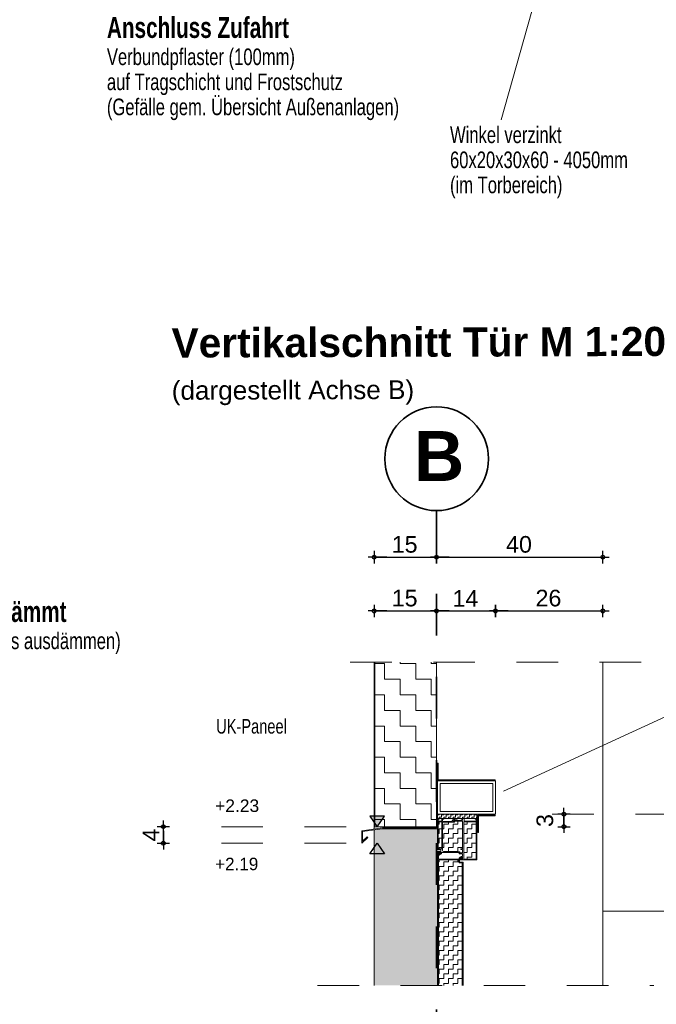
# Model space of a CAD drawing. Header units: metres. Extents: x 1316.5 to 1415.3, y -94.1 to -52.
# Tile 464 of 656: x 1404.8 to 1406.4, y -75.3 to -72.9. Entities that reach past the tile are written whole.
import ezdxf

# ---------------------------------------------------------------- set-up
doc = ezdxf.new("R2010")
doc.units = ezdxf.units.M
doc.header["$PDMODE"] = 65
for name, pattern in [('AUSGEZOGEN', [0]), ('GETRENNT2_S10', [0.045, 0.02, -0.01, 0, -0.005, 0, -0.01]), ('STRICHLINIE2_S3', [0.055, 0.04, -0.015]), ('STRICHPUNKT2_S5', [0.1, 0.07, -0.01, 0.01, -0.01])]:
    doc.linetypes.add(name, pattern=pattern)
for name, color, linetype in [('XR$3$_42143', 7, 'Continuous'), ('XR$3$_42154', 7, 'Continuous'), ('XR$3$_43212', 7, 'Continuous')]:
    doc.layers.add(name, color=color, linetype=linetype)
for name, color, linetype, lineweight in [('XR$3$Achsen', 4, 'AUSGEZOGEN', 13), ('XR$3$Design', 4, 'AUSGEZOGEN', 13), ('XR$3$Fenster', 3, 'AUSGEZOGEN', 18), ('XR$3$Legende', 4, 'AUSGEZOGEN', 13), ('XR$3$Maßlinie 1_50', 7, 'AUSGEZOGEN', 25), ('XR$3$Muster', 4, 'AUSGEZOGEN', 13), ('XR$3$Möblierung', 4, 'AUSGEZOGEN', 13), ('XR$3$SNL_D_BD_FL_250', 7, 'AUSGEZOGEN', 18), ('XR$3$Text 1_100', 3, 'AUSGEZOGEN', 18), ('XR$3$Text 1_50', 3, 'AUSGEZOGEN', 18), ('XR$3$Wand Mauerwerk tr_1', 42, 'AUSGEZOGEN', 18), ('XR$4$Text 1_100', 3, 'AUSGEZOGEN', 18), ('XR$4$Wand Mauerwerk tr_1', 42, 'AUSGEZOGEN', 18)]:
    doc.layers.add(name, color=color, linetype=linetype, lineweight=lineweight)
doc.styles.add('ARIAL', font='arial.ttf')
doc.dimstyles.new('DIMSTYLE_18', dxfattribs={"dimtxt": 0.03, "dimasz": 0.03, "dimexe": 0, "dimexo": 1e-06, "dimgap": 0.015, "dimtad": 2, "dimdec": 0, "dimlfac": 1000, "dimrnd": 5, "dimzin": 12, "dimdsep": 46, "dimtxsty": 'ARIAL', "dimblk1": 'ALL_ML_KREIS', "dimblk2": 'ALL_ML_KREIS', "dimsah": 1, "dimcen": 0, "dimse1": 1, "dimse2": 1, "dimclrd": 7, "dimclre": 7, "dimclrt": 7, "dimadec": 0, "dimazin": 0, "dimtfac": 1, "dimtdec": 0, "dimtix": 1, "dimtmove": 2, "dimatfit": 3, "dimfxl": 0, "dimtzin": 0, "dimlwd": 0, "dimlwe": 25, "dimarcsym": 0})
doc.dimstyles.new('DIMSTYLE_4', dxfattribs={"dimtxt": 0.04, "dimasz": 0.03, "dimexe": 0, "dimexo": 1e-06, "dimgap": 0.02, "dimtad": 2, "dimdec": 1, "dimlfac": 100, "dimrnd": 0.5, "dimzin": 4, "dimdsep": 46, "dimtxsty": 'ARIAL', "dimblk1": 'ALL_ML_KREIS', "dimblk2": 'ALL_ML_KREIS', "dimsah": 1, "dimcen": 0, "dimse1": 1, "dimse2": 1, "dimclrd": 7, "dimclre": 7, "dimclrt": 7, "dimadec": 0, "dimazin": 0, "dimtfac": 1, "dimtdec": 0, "dimtix": 1, "dimtmove": 2, "dimatfit": 3, "dimfxl": 0, "dimtzin": 0, "dimlwd": 0, "dimlwe": 25, "dimarcsym": 0})
doc.dimstyles.new('DIMSTYLE_5', dxfattribs={"dimtxt": 0.04, "dimasz": 0.03, "dimexe": 0, "dimexo": 1e-06, "dimgap": 0.02, "dimtad": 2, "dimdec": 1, "dimlfac": 100, "dimrnd": 0.5, "dimzin": 4, "dimdsep": 46, "dimtxsty": 'ARIAL', "dimblk1": 'ALL_ML_KREIS', "dimblk2": 'ALL_ML_KREIS', "dimsah": 1, "dimcen": 0, "dimse1": 1, "dimse2": 1, "dimclrd": 7, "dimclre": 7, "dimclrt": 7, "dimadec": 0, "dimazin": 0, "dimtfac": 1, "dimtdec": 0, "dimtix": 1, "dimtmove": 2, "dimatfit": 3, "dimfxl": 0, "dimtvp": 1.2, "dimtzin": 0, "dimlwd": 0, "dimlwe": 25, "dimarcsym": 0})
pattern_1 = [(90, (-0.0225, 0.0225), (-0.01125, 0.01125), [0.01125, -0.01125]), (180, (-0.0225, 0.0225), (-0.01125, -0.01125), [0.01125, -0.01125])]

# ---------------------------------------------------------------- blocks, each defined once
blk = doc.blocks.new('ALL_ML_KREIS')
at = {"color": 0, "linetype": 'ByBlock', "lineweight": -2}
for p, q in [((-1, 0), (0.5, 0)), ((0, -0.5), (0, 0.5))]:
    blk.add_line(p, q, dxfattribs=at)
blk.add_circle((0, 0), 0.15, dxfattribs=at)
blk = doc.blocks.new('*D315')
at = {"layer": 'DEFPOINTS', "color": 7, "linetype": 'AUSGEZOGEN', "lineweight": 25, "transparency": 33554687}
for p in [(1406.3083, -74.7995), (1406.3083, -75.8207), (1406.9927, -75.8207)]:
    blk.add_point(p, dxfattribs=at)
at = {"layer": 'XR$3$Maßlinie 1_50', "color": 7, "linetype": 'AUSGEZOGEN', "lineweight": -2, "transparency": 33554687}
blk.add_line((1406.9927, -75.8207), (1406.9927, -74.7995), dxfattribs=at)
at = {"layer": 'XR$3$Maßlinie 1_50', "color": 7, "linetype": 'AUSGEZOGEN', "lineweight": 25, "transparency": 33554687, "xscale": 0.03, "yscale": 0.03, "zscale": 0.03}
for p, rotation in [((1406.9927, -74.7995), 90), ((1406.9927, -75.8207), 270)]:
    blk.add_blockref('ALL_ML_KREIS', p, dxfattribs=dict(at, rotation=rotation))
blk = doc.blocks.new('*D316')
at = {"layer": 'DEFPOINTS', "color": 7, "linetype": 'AUSGEZOGEN', "lineweight": 25, "transparency": 33554687}
for p in [(1406.1061, -74.7995), (1405.828, -74.8295), (1406.1568, -74.8295)]:
    blk.add_point(p, dxfattribs=at)
at = {"layer": 'XR$3$Maßlinie 1_50', "color": 7, "linetype": 'AUSGEZOGEN', "lineweight": -2, "transparency": 33554687}
blk.add_line((1406.1568, -74.8295), (1406.1568, -74.7995), dxfattribs=at)
at = {"layer": 'XR$3$Maßlinie 1_50', "color": 7, "linetype": 'AUSGEZOGEN', "lineweight": 25, "transparency": 33554687, "xscale": 0.03, "yscale": 0.03, "zscale": 0.03}
for p, rotation in [((1406.1568, -74.7995), 90), ((1406.1568, -74.8295), 270)]:
    blk.add_blockref('ALL_ML_KREIS', p, dxfattribs=dict(at, rotation=rotation))
at = {"layer": 'XR$3$Maßlinie 1_50', "color": 7, "linetype": 'AUSGEZOGEN', "lineweight": 25, "transparency": 33554687, "insert": (1406.111, -74.8147), "char_height": 0.04, "width": 0.12, "attachment_point": 5, "rotation": 90, "style": 'ARIAL'}
blk.add_mtext('\\A1;{\\A1;{3\\H0.026400;\\S^ ;}}', dxfattribs=at)
blk = doc.blocks.new('*D317')
at = {"layer": 'DEFPOINTS', "color": 7, "linetype": 'AUSGEZOGEN', "lineweight": 25, "transparency": 33554687}
for p in [(1405.3123, -74.8295), (1405.1927, -74.8695), (1405.3123, -74.8695)]:
    blk.add_point(p, dxfattribs=at)
at = {"layer": 'XR$3$Maßlinie 1_50', "color": 7, "linetype": 'AUSGEZOGEN', "lineweight": -2, "transparency": 33554687}
blk.add_line((1405.1927, -74.8695), (1405.1927, -74.8295), dxfattribs=at)
at = {"layer": 'XR$3$Maßlinie 1_50', "color": 7, "linetype": 'AUSGEZOGEN', "lineweight": 25, "transparency": 33554687, "xscale": 0.03, "yscale": 0.03, "zscale": 0.03}
for p, rotation in [((1405.1927, -74.8295), 90), ((1405.1927, -74.8695), 270)]:
    blk.add_blockref('ALL_ML_KREIS', p, dxfattribs=dict(at, rotation=rotation))
at = {"layer": 'XR$3$Maßlinie 1_50', "color": 7, "linetype": 'AUSGEZOGEN', "lineweight": 25, "transparency": 33554687, "insert": (1405.1627, -74.8497), "char_height": 0.04, "width": 0.12, "attachment_point": 5, "rotation": 90, "style": 'ARIAL'}
blk.add_mtext('\\A1;{\\A1;{4\\H0.026400;\\S^ ;}}', dxfattribs=at)
blk = doc.blocks.new('COMPLEX_KOTENVERMASSUNG_6')
at = {"layer": 'XR$3$_43212', "linetype": 'AUSGEZOGEN', "lineweight": 25, "transparency": 33554687}
blk.add_hatch(color=7, dxfattribs=at).paths.add_polyline_path([(1405.7249, -74.8045), (1405.6899, -74.8045), (1405.7074, -74.8295)])
at = {"layer": 'XR$3$_43212', "color": 7, "linetype": 'AUSGEZOGEN', "lineweight": 25, "transparency": 33554687}
for p, q in [((1405.7249, -74.8045), (1405.6899, -74.8045)), ((1405.6899, -74.8045), (1405.7074, -74.8295)), ((1405.7074, -74.8295), (1405.7249, -74.8045)), ((1405.7074, -74.8295), (1405.7074, -74.8295)), ((1405.7074, -74.8295), (1405.7074, -74.8295)), ((1405.7074, -74.8295), (1405.7074, -74.8295)), ((1405.7074, -74.8295), (1405.7074, -74.8295)), ((1405.6899, -74.8945), (1405.7074, -74.8695)), ((1405.7074, -74.8695), (1405.7249, -74.8945)), ((1405.7074, -74.8695), (1405.7074, -74.8695)), ((1405.7074, -74.8695), (1405.7074, -74.8695)), ((1405.7074, -74.8695), (1405.7074, -74.8695)), ((1405.7074, -74.8695), (1405.7074, -74.8695)), ((1405.7249, -74.8945), (1405.6899, -74.8945))]:
    blk.add_line(p, q, dxfattribs=at)
at = {"layer": 'XR$3$_43212', "color": 7, "linetype": 'AUSGEZOGEN', "lineweight": 25, "transparency": 33554687, "char_height": 0.03, "attachment_point": 7, "style": 'ARIAL'}
for s, insert, width in [('\\W1.00;+2.23', (1405.3173, -74.7945), 0.120953), ('\\W0.98;+2.19', (1405.3173, -74.9346), 0.120636)]:
    blk.add_mtext(s, dxfattribs=dict(at, insert=insert, width=width))
blk = doc.blocks.new('*D325')
at = {"layer": 'DEFPOINTS', "color": 7, "linetype": 'AUSGEZOGEN', "lineweight": 25, "transparency": 33554687}
for p in [(1405.7003, -74.1815), (1405.8503, -74.4527), (1405.7003, -74.4872)]:
    blk.add_point(p, dxfattribs=at)
at = {"layer": 'XR$3$Maßlinie 1_50', "color": 7, "linetype": 'AUSGEZOGEN', "lineweight": -2, "transparency": 33554687}
blk.add_line((1405.7003, -74.1815), (1405.8503, -74.1815), dxfattribs=at)
at = {"layer": 'XR$3$Maßlinie 1_50', "color": 7, "linetype": 'AUSGEZOGEN', "lineweight": 25, "transparency": 33554687, "xscale": 0.03, "yscale": 0.03, "zscale": 0.03, "rotation": 180}
blk.add_blockref('ALL_ML_KREIS', (1405.7003, -74.1815), dxfattribs=at)
at = {"layer": 'XR$3$Maßlinie 1_50', "color": 7, "linetype": 'AUSGEZOGEN', "lineweight": 25, "transparency": 33554687, "xscale": 0.03, "yscale": 0.03, "zscale": 0.03}
blk.add_blockref('ALL_ML_KREIS', (1405.8503, -74.1815), dxfattribs=at)
at = {"layer": 'XR$3$Maßlinie 1_50', "color": 7, "linetype": 'AUSGEZOGEN', "lineweight": 25, "transparency": 33554687, "insert": (1405.7734, -74.1508), "char_height": 0.04, "width": 0.16, "attachment_point": 5, "style": 'ARIAL'}
blk.add_mtext('\\A1;{\\A1;{15\\H0.026400;\\S^ ;}}', dxfattribs=at)
blk = doc.blocks.new('*D326')
at = {"layer": 'DEFPOINTS', "color": 7, "linetype": 'AUSGEZOGEN', "lineweight": 25, "transparency": 33554687}
for p in [(1405.8503, -74.1815), (1405.8503, -74.4527), (1406.2503, -74.4872)]:
    blk.add_point(p, dxfattribs=at)
at = {"layer": 'XR$3$Maßlinie 1_50', "color": 7, "linetype": 'AUSGEZOGEN', "lineweight": -2, "transparency": 33554687}
blk.add_line((1405.8503, -74.1815), (1406.2503, -74.1815), dxfattribs=at)
at = {"layer": 'XR$3$Maßlinie 1_50', "color": 7, "linetype": 'AUSGEZOGEN', "lineweight": 25, "transparency": 33554687, "xscale": 0.03, "yscale": 0.03, "zscale": 0.03, "rotation": 180}
blk.add_blockref('ALL_ML_KREIS', (1405.8503, -74.1815), dxfattribs=at)
at = {"layer": 'XR$3$Maßlinie 1_50', "color": 7, "linetype": 'AUSGEZOGEN', "lineweight": 25, "transparency": 33554687, "xscale": 0.03, "yscale": 0.03, "zscale": 0.03}
blk.add_blockref('ALL_ML_KREIS', (1406.2503, -74.1815), dxfattribs=at)
at = {"layer": 'XR$3$Maßlinie 1_50', "color": 7, "linetype": 'AUSGEZOGEN', "lineweight": 25, "transparency": 33554687, "insert": (1406.0486, -74.1508), "char_height": 0.04, "width": 0.16, "attachment_point": 5, "style": 'ARIAL'}
blk.add_mtext('\\A1;{\\A1;{40\\H0.026400;\\S^ ;}}', dxfattribs=at)
blk = doc.blocks.new('*D327')
at = {"layer": 'DEFPOINTS', "color": 7, "linetype": 'AUSGEZOGEN', "lineweight": 25, "transparency": 33554687}
for p in [(1405.7003, -74.3107), (1405.7003, -74.4342), (1405.8503, -74.4342)]:
    blk.add_point(p, dxfattribs=at)
at = {"layer": 'XR$3$Maßlinie 1_50', "color": 7, "linetype": 'AUSGEZOGEN', "lineweight": -2, "transparency": 33554687}
blk.add_line((1405.7003, -74.3107), (1405.8503, -74.3107), dxfattribs=at)
at = {"layer": 'XR$3$Maßlinie 1_50', "color": 7, "linetype": 'AUSGEZOGEN', "lineweight": 25, "transparency": 33554687, "xscale": 0.03, "yscale": 0.03, "zscale": 0.03, "rotation": 180}
blk.add_blockref('ALL_ML_KREIS', (1405.7003, -74.3107), dxfattribs=at)
at = {"layer": 'XR$3$Maßlinie 1_50', "color": 7, "linetype": 'AUSGEZOGEN', "lineweight": 25, "transparency": 33554687, "xscale": 0.03, "yscale": 0.03, "zscale": 0.03}
blk.add_blockref('ALL_ML_KREIS', (1405.8503, -74.3107), dxfattribs=at)
at = {"layer": 'XR$3$Maßlinie 1_50', "color": 7, "linetype": 'AUSGEZOGEN', "lineweight": 25, "transparency": 33554687, "insert": (1405.7734, -74.28), "char_height": 0.04, "width": 0.16, "attachment_point": 5, "style": 'ARIAL'}
blk.add_mtext('\\A1;{\\A1;{15\\H0.026400;\\S^ ;}}', dxfattribs=at)
blk = doc.blocks.new('*D328')
at = {"layer": 'DEFPOINTS', "color": 7, "linetype": 'AUSGEZOGEN', "lineweight": 25, "transparency": 33554687}
for p in [(1405.8503, -74.3107), (1405.8503, -74.4342), (1405.9923, -74.7284)]:
    blk.add_point(p, dxfattribs=at)
at = {"layer": 'XR$3$Maßlinie 1_50', "color": 7, "linetype": 'AUSGEZOGEN', "lineweight": -2, "transparency": 33554687}
blk.add_line((1405.8503, -74.3107), (1405.9923, -74.3107), dxfattribs=at)
at = {"layer": 'XR$3$Maßlinie 1_50', "color": 7, "linetype": 'AUSGEZOGEN', "lineweight": 25, "transparency": 33554687, "xscale": 0.03, "yscale": 0.03, "zscale": 0.03, "rotation": 180}
blk.add_blockref('ALL_ML_KREIS', (1405.8503, -74.3107), dxfattribs=at)
at = {"layer": 'XR$3$Maßlinie 1_50', "color": 7, "linetype": 'AUSGEZOGEN', "lineweight": 25, "transparency": 33554687, "xscale": 0.03, "yscale": 0.03, "zscale": 0.03}
blk.add_blockref('ALL_ML_KREIS', (1405.9923, -74.3107), dxfattribs=at)
at = {"layer": 'XR$3$Maßlinie 1_50', "color": 7, "linetype": 'AUSGEZOGEN', "lineweight": 25, "transparency": 33554687, "insert": (1405.9196, -74.2807), "char_height": 0.04, "width": 0.16, "attachment_point": 5, "style": 'ARIAL'}
blk.add_mtext('\\A1;{\\A1;{14\\H0.026400;\\S^ ;}}', dxfattribs=at)
blk = doc.blocks.new('*D329')
at = {"layer": 'DEFPOINTS', "color": 7, "linetype": 'AUSGEZOGEN', "lineweight": 25, "transparency": 33554687}
for p in [(1405.9923, -74.3107), (1406.2503, -74.4342), (1405.9923, -74.7284)]:
    blk.add_point(p, dxfattribs=at)
at = {"layer": 'XR$3$Maßlinie 1_50', "color": 7, "linetype": 'AUSGEZOGEN', "lineweight": -2, "transparency": 33554687}
blk.add_line((1405.9923, -74.3107), (1406.2503, -74.3107), dxfattribs=at)
at = {"layer": 'XR$3$Maßlinie 1_50', "color": 7, "linetype": 'AUSGEZOGEN', "lineweight": 25, "transparency": 33554687, "xscale": 0.03, "yscale": 0.03, "zscale": 0.03, "rotation": 180}
blk.add_blockref('ALL_ML_KREIS', (1405.9923, -74.3107), dxfattribs=at)
at = {"layer": 'XR$3$Maßlinie 1_50', "color": 7, "linetype": 'AUSGEZOGEN', "lineweight": 25, "transparency": 33554687, "xscale": 0.03, "yscale": 0.03, "zscale": 0.03}
blk.add_blockref('ALL_ML_KREIS', (1406.2503, -74.3107), dxfattribs=at)
at = {"layer": 'XR$3$Maßlinie 1_50', "color": 7, "linetype": 'AUSGEZOGEN', "lineweight": 25, "transparency": 33554687, "insert": (1406.1195, -74.28), "char_height": 0.04, "width": 0.16, "attachment_point": 5, "style": 'ARIAL'}
blk.add_mtext('\\A1;{\\A1;{26\\H0.026400;\\S^ ;}}', dxfattribs=at)

msp = doc.modelspace()

# ---------------------------------------------------------------- hatches: boundary and pattern name
at = {"layer": 'XR$3$Fenster', "linetype": 'AUSGEZOGEN', "lineweight": 13, "transparency": 33554687}
for color, points in [(253, [(1405.8537, -74.6765), (1405.8517, -74.6765), (1405.8517, -74.7185), (1405.9913, -74.7185), (1405.9913, -74.7165), (1405.8537, -74.7165)]), (253, [(1405.7205, -74.8345), (1405.8523, -74.8345), (1405.8523, -74.7195), (1405.8503, -74.7195), (1405.8503, -74.8325), (1405.7203, -74.8325), (1405.6703, -74.8395), (1405.6703, -74.8695), (1405.6845, -74.8553), (1405.6831, -74.8539), (1405.6723, -74.8646), (1405.6723, -74.8413)]), (253, [(1405.9493, -74.8435), (1405.9513, -74.8435), (1405.9513, -74.8035), (1405.9913, -74.8035), (1405.9913, -74.8015), (1405.9493, -74.8015)]), (9, [(1405.8586, -74.8895), (1405.8596, -74.8899), (1405.8608, -74.892), (1405.8608, -74.8845), (1405.8528, -74.8845), (1405.8523, -74.884), (1405.8523, -74.8345), (1405.7205, -74.8345), (1405.7003, -74.8373), (1405.7003, -75.2113), (1405.8523, -75.2113), (1405.8523, -74.89), (1405.8528, -74.8895), (1405.8568, -74.8895), (1405.857, -74.8897), (1405.8576, -74.8895)]), (8, [(1405.9119, -75.2113), (1405.9143, -75.2113), (1405.9143, -74.915), (1405.9138, -74.9145), (1405.9063, -74.9145), (1405.9058, -74.914), (1405.9058, -74.905), (1405.9052, -74.9043), (1405.9045, -74.905), (1405.9045, -74.9075), (1405.8552, -74.9075), (1405.8547, -74.907), (1405.8547, -74.8986), (1405.8523, -74.8986), (1405.8523, -75.2113), (1405.8547, -75.2113), (1405.8547, -74.9098), (1405.8552, -74.9093), (1405.9035, -74.9093), (1405.904, -74.9098), (1405.904, -74.9153), (1405.905, -74.9163), (1405.9114, -74.9163), (1405.9119, -74.9168)])]:
    msp.add_hatch(color=color, dxfattribs=at).paths.add_polyline_path(points)
at = {"layer": 'XR$3$Muster', "linetype": 'AUSGEZOGEN', "lineweight": 13, "transparency": 33554687}
h = msp.add_hatch(dxfattribs=at)
h.set_pattern_fill('MUSTER', color=4, scale=0.0375, style=0, pattern_type=2)
h.set_pattern_definition([(0, (0.075, 0.075), (0.0375, 0.0375), [0.0375, -0.0375]), (90, (0.075, 0.075), (-0.0375, 0.0375), [0.0375, -0.0375])])
h.paths.add_polyline_path([(1405.7013, -74.8295), (1405.8498, -74.8295), (1405.8498, -74.4342), (1405.7013, -74.4342)], flags=0)
h = msp.add_hatch(dxfattribs=at)
h.set_pattern_fill('MUSTER', color=4, scale=0.005625, angle=90, style=0, pattern_type=2)
h.set_pattern_definition([(90, (-0.01125, 0.01125), (-0.005625, 0.005625), [0.005625, -0.005625]), (180, (-0.01125, 0.01125), (-0.005625, -0.005625), [0.005625, -0.005625])])
h.paths.add_polyline_path([(1405.8523, -74.7995), (1405.8523, -74.8095), (1405.9473, -74.8095), (1405.9473, -74.7995)], flags=0)
h = msp.add_hatch(dxfattribs=at)
h.set_pattern_fill('MUSTER', color=4, scale=0.01125, angle=90, style=0, pattern_type=2)
h.set_pattern_definition(pattern_1)
h.paths.add_polyline_path([(1405.8543, -74.8187), (1405.8543, -74.8823), (1405.8548, -74.8828), (1405.8626, -74.8828), (1405.8631, -74.8823), (1405.8631, -74.8187), (1405.8626, -74.8182), (1405.8548, -74.8182)], flags=0)
h = msp.add_hatch(dxfattribs=at)
h.set_pattern_fill('MUSTER', color=4, scale=0.01125, angle=90, style=0, pattern_type=2)
h.set_pattern_definition(pattern_1)
h.paths.add_polyline_path([(1405.8935, -74.8167), (1405.8935, -74.8175), (1405.8925, -74.8185), (1405.8652, -74.8185), (1405.8648, -74.8189), (1405.8648, -74.887), (1405.8654, -74.8884), (1405.8668, -74.889), (1405.9003, -74.889), (1405.9011, -74.8898), (1405.9052, -74.8898), (1405.9062, -74.8908), (1405.9062, -74.8923), (1405.9067, -74.8928), (1405.9118, -74.8928), (1405.9123, -74.8923), (1405.9123, -74.8849), (1405.9118, -74.8844), (1405.9093, -74.8844), (1405.9088, -74.8839), (1405.9088, -74.8832), (1405.9093, -74.8827), (1405.9118, -74.8827), (1405.9123, -74.8822), (1405.9123, -74.8167), (1405.9118, -74.8162), (1405.894, -74.8162)], flags=0)
h = msp.add_hatch(dxfattribs=at)
h.set_pattern_fill('MUSTER', color=4, scale=0.01125, angle=90, style=0, pattern_type=2)
h.set_pattern_definition(pattern_1)
h.paths.add_polyline_path([(1405.9165, -74.9078), (1405.9448, -74.9078), (1405.9453, -74.9073), (1405.9453, -74.8187), (1405.9448, -74.8182), (1405.9165, -74.8182), (1405.916, -74.8187), (1405.916, -74.9073)], flags=0)
h = msp.add_hatch(dxfattribs=at)
h.set_pattern_fill('MUSTER', color=4, scale=0.01125, angle=90, style=0, pattern_type=2)
h.set_pattern_definition(pattern_1)
h.paths.add_polyline_path([(1405.905, -74.9163), (1405.904, -74.9153), (1405.904, -74.9098), (1405.9035, -74.9093), (1405.8552, -74.9093), (1405.8547, -74.9098), (1405.8547, -75.2113), (1405.9119, -75.2113), (1405.9119, -74.9168), (1405.9114, -74.9163)], flags=0)

# ---------------------------------------------------------------- linework, layer by layer
at = {"layer": 'XR$3$_42143', "color": 7, "linetype": 'AUSGEZOGEN', "lineweight": 13, "transparency": 33554687}
for p, q in [((1405.9913, -74.7185), (1405.8517, -74.7185)), ((1405.9913, -74.7165), (1405.8537, -74.7165)), ((1405.9913, -74.7165), (1405.9913, -74.7185))]:
    msp.add_line(p, q, dxfattribs=at)
at = {"layer": 'XR$3$_42154', "color": 7, "linetype": 'STRICHLINIE2_S3', "lineweight": 13, "transparency": 33554687}
for p, q in [((1405.6427, -74.4342), (1406.3609, -74.4342)), ((1405.5638, -75.2113), (1406.3728, -75.2113))]:
    msp.add_line(p, q, dxfattribs=at)
at = {"layer": 'XR$3$Achsen', "color": 4, "linetype": 'STRICHPUNKT2_S5', "lineweight": 35, "transparency": 33554687}
msp.add_line((1405.8503, -74.0694), (1405.8503, -76.6077), dxfattribs=at)
at = {"layer": 'XR$3$Achsen', "color": 4, "linetype": 'AUSGEZOGEN', "lineweight": 35, "transparency": 33554687}
msp.add_circle((1405.8503, -73.9447), 0.1247, dxfattribs=at)
at = {"layer": 'XR$3$Design', "color": 4, "linetype": 'AUSGEZOGEN', "lineweight": 13, "transparency": 33554687}
msp.add_line((1405.8547, -74.8986), (1405.8523, -74.8986), dxfattribs=at)
at = {"layer": 'XR$3$Fenster', "color": 7, "linetype": 'AUSGEZOGEN', "lineweight": 13, "transparency": 33554687}
for points in [[(1405.9923, -74.7995), (1405.9923, -74.7195), (1405.8523, -74.7195), (1405.8523, -74.7995), (1405.9923, -74.7995)], [(1405.986, -74.7932), (1405.986, -74.7258), (1405.8586, -74.7258), (1405.8586, -74.7932), (1405.986, -74.7932)]]:
    msp.add_lwpolyline(points, close=True, dxfattribs=at)
at = {"layer": 'XR$3$Legende', "color": 7, "linetype": 'AUSGEZOGEN', "lineweight": 13, "transparency": 33554687}
for p, q in [((1406.2503, -74.4342), (1406.2503, -75.2113)), ((1405.7003, -75.2113), (1405.7003, -74.8373))]:
    msp.add_line(p, q, dxfattribs=at)
at = {"layer": 'XR$3$Möblierung', "color": 4, "linetype": 'AUSGEZOGEN', "lineweight": 13, "transparency": 33554687}
for p, q in [((1405.9473, -74.7995), (1405.8523, -74.7995)), ((1405.8523, -74.8095), (1405.8523, -74.7995)), ((1405.9473, -74.8095), (1405.9473, -74.7995))]:
    msp.add_line(p, q, dxfattribs=at)
at = {"layer": 'XR$3$SNL_D_BD_FL_250', "color": 7, "linetype": 'AUSGEZOGEN', "lineweight": 13, "transparency": 33554687}
for p, q in [((1405.7003, -74.4342), (1405.7003, -74.8295)), ((1405.7013, -74.4342), (1405.7013, -74.8295)), ((1405.8498, -74.4342), (1405.8498, -74.8295)), ((1405.8498, -74.8295), (1405.8498, -74.4342)), ((1405.8503, -74.8295), (1405.8503, -74.4342)), ((1405.8517, -74.6765), (1405.8517, -74.7185)), ((1405.8517, -74.6765), (1405.8537, -74.6765)), ((1405.8537, -74.6765), (1405.8537, -74.7165)), ((1405.8523, -74.7195), (1405.8503, -74.7195)), ((1405.8503, -74.7895), (1405.8503, -74.8325)), ((1405.8523, -74.7895), (1405.8523, -74.8395)), ((1405.9913, -74.8015), (1405.9493, -74.8015)), ((1405.9493, -74.8435), (1405.9493, -74.8015)), ((1405.9913, -74.8035), (1405.9513, -74.8035)), ((1405.9513, -74.8435), (1405.9513, -74.8035)), ((1405.9913, -74.8035), (1405.9913, -74.8015)), ((1405.8523, -74.884), (1405.8523, -74.8095)), ((1405.8523, -74.8095), (1405.9473, -74.8095)), ((1405.8541, -74.8122), (1405.8541, -74.8155)), ((1405.8543, -74.8187), (1405.8543, -74.8823)), ((1405.8626, -74.8182), (1405.8548, -74.8182)), ((1405.8551, -74.8165), (1405.8618, -74.8165)), ((1405.8628, -74.8155), (1405.8628, -74.8102)), ((1405.8631, -74.8823), (1405.8631, -74.8187)), ((1405.8633, -74.8097), (1405.8648, -74.8097)), ((1405.8648, -74.8114), (1405.8648, -74.8163)), ((1405.8648, -74.8189), (1405.8648, -74.887)), ((1405.8677, -74.8112), (1405.865, -74.8112)), ((1405.8651, -74.8099), (1405.8656, -74.8099)), ((1405.8925, -74.8185), (1405.8652, -74.8185)), ((1405.8653, -74.8168), (1405.8875, -74.8168)), ((1405.8658, -74.8097), (1405.8677, -74.8097)), ((1405.868, -74.81), (1405.868, -74.8109)), ((1405.8881, -74.8097), (1405.8685, -74.8097)), ((1405.888, -74.8163), (1405.888, -74.8149)), ((1405.8886, -74.811), (1405.8886, -74.8102)), ((1405.8887, -74.8109), (1405.8887, -74.81)), ((1405.8917, -74.8113), (1405.8889, -74.8113)), ((1405.889, -74.8097), (1405.8908, -74.8097)), ((1405.8917, -74.8112), (1405.889, -74.8112)), ((1405.8911, -74.8099), (1405.8916, -74.8099)), ((1405.8918, -74.8097), (1405.8988, -74.8097)), ((1405.8918, -74.8157), (1405.8918, -74.8114)), ((1405.8935, -74.8122), (1405.8935, -74.8135)), ((1405.8935, -74.8167), (1405.8935, -74.8175)), ((1405.9118, -74.8162), (1405.894, -74.8162)), ((1405.8945, -74.8145), (1405.9043, -74.8145)), ((1405.9053, -74.8145), (1405.9113, -74.8145)), ((1405.9158, -74.8097), (1405.9107, -74.8097)), ((1405.9123, -74.8135), (1405.9123, -74.8122)), ((1405.9123, -74.8822), (1405.9123, -74.8167)), ((1405.916, -74.9073), (1405.916, -74.8187)), ((1405.9163, -74.8155), (1405.9163, -74.8102)), ((1405.9165, -74.8182), (1405.9448, -74.8182)), ((1405.9445, -74.8165), (1405.9173, -74.8165)), ((1405.9453, -74.8187), (1405.9453, -74.9073)), ((1405.9455, -74.8122), (1405.9455, -74.8155)), ((1405.9473, -74.909), (1405.9473, -74.8095)), ((1405.7203, -74.8325), (1405.6703, -74.8395)), ((1405.6703, -74.8395), (1405.6703, -74.8695)), ((1405.7205, -74.8345), (1405.6723, -74.8413)), ((1405.6723, -74.8413), (1405.6723, -74.8646)), ((1405.7003, -74.8295), (1405.8503, -74.8295)), ((1405.7003, -74.8295), (1405.7003, -74.8353)), ((1405.8503, -74.8325), (1405.7203, -74.8325)), ((1405.8523, -74.8345), (1405.7204, -74.8345)), ((1405.9513, -74.8435), (1405.9493, -74.8435)), ((1405.6703, -74.8695), (1405.6845, -74.8553)), ((1405.6723, -74.8646), (1405.6831, -74.8539)), ((1405.6845, -74.8553), (1405.6831, -74.8539)), ((1405.8523, -74.89), (1405.8523, -75.2113)), ((1405.8566, -74.8845), (1405.8528, -74.8845)), ((1405.8566, -74.8845), (1405.8528, -74.8845)), ((1405.8603, -74.8845), (1405.8528, -74.8845)), ((1405.8568, -74.8895), (1405.8528, -74.8895)), ((1405.8538, -74.8958), (1405.8538, -74.8918)), ((1405.8547, -74.907), (1405.8547, -74.8986)), ((1405.8548, -74.8828), (1405.8626, -74.8828)), ((1405.8552, -74.8981), (1405.8568, -74.8981)), ((1405.8573, -74.8913), (1405.8573, -74.89)), ((1405.8573, -74.8976), (1405.8573, -74.8963)), ((1405.8608, -74.894), (1405.8608, -74.885)), ((1405.8616, -74.8945), (1405.8613, -74.8945)), ((1405.8621, -74.892), (1405.8621, -74.894)), ((1405.8648, -74.8915), (1405.8626, -74.8915)), ((1405.8968, -74.8915), (1405.8648, -74.8915)), ((1405.9118, -74.8945), (1405.905, -74.8945)), ((1405.9062, -74.8908), (1405.9062, -74.8923)), ((1405.9067, -74.8928), (1405.9118, -74.8928)), ((1405.9088, -74.8839), (1405.9088, -74.8832)), ((1405.9093, -74.8827), (1405.9118, -74.8827)), ((1405.9118, -74.8844), (1405.9093, -74.8844)), ((1405.9123, -74.8923), (1405.9123, -74.8849)), ((1405.9123, -74.9004), (1405.9123, -74.895)), ((1405.8547, -75.2113), (1405.8547, -74.9098)), ((1405.8628, -74.9075), (1405.8552, -74.9075)), ((1405.8552, -74.9093), (1405.9035, -74.9093)), ((1405.904, -74.9098), (1405.904, -74.9153)), ((1405.9053, -74.9045), (1405.905, -74.9045)), ((1405.905, -74.9163), (1405.9114, -74.9163)), ((1405.9058, -74.914), (1405.9058, -74.905)), ((1405.9138, -74.9145), (1405.9063, -74.9145)), ((1405.9093, -74.9027), (1405.9093, -74.9014)), ((1405.9093, -74.909), (1405.9093, -74.9077)), ((1405.9098, -74.9009), (1405.9118, -74.9009)), ((1405.9098, -74.9095), (1405.9468, -74.9095)), ((1405.9119, -74.9168), (1405.9119, -75.2113)), ((1405.9128, -74.9072), (1405.9128, -74.9032)), ((1405.9143, -75.2113), (1405.9143, -74.915)), ((1405.9448, -74.9078), (1405.9165, -74.9078)), ((1405.9431, -74.9095), (1405.9468, -74.9095)), ((1405.9431, -74.9095), (1405.9468, -74.9095))]:
    msp.add_line(p, q, dxfattribs=at)
for points in [[(1405.8523, -74.884), (1405.8523, -74.8095), (1405.8555, -74.8095), (1405.8566, -74.8106), (1405.8566, -74.8112), (1405.8551, -74.8112)], [(1405.8882, -74.8148), (1405.8906, -74.8162), (1405.8913, -74.8162)], [(1405.8998, -74.8107), (1405.8998, -74.8112), (1405.8945, -74.8112)], [(1405.9113, -74.8112), (1405.9098, -74.8112), (1405.9098, -74.8106), (1405.9107, -74.8097)], [(1405.9473, -74.909), (1405.9473, -74.8095), (1405.9441, -74.8095), (1405.943, -74.8106), (1405.943, -74.8112), (1405.9445, -74.8112)], [(1405.8548, -74.8908), (1405.8563, -74.8908), (1405.8563, -74.8918), (1405.8568, -74.8918)], [(1405.8568, -74.8958), (1405.8563, -74.8958), (1405.8563, -74.8968), (1405.8548, -74.8968)], [(1405.8668, -74.889), (1405.9003, -74.889), (1405.9011, -74.8898), (1405.9052, -74.8898)], [(1405.9045, -74.894), (1405.9045, -74.8915), (1405.8978, -74.8915)], [(1405.9045, -74.905), (1405.9045, -74.9075), (1405.8552, -74.9075)], [(1405.9118, -74.9022), (1405.9103, -74.9022), (1405.9103, -74.9032), (1405.9098, -74.9032)], [(1405.9098, -74.9072), (1405.9103, -74.9072), (1405.9103, -74.9082), (1405.9118, -74.9082)]]:
    msp.add_lwpolyline(points, dxfattribs=at)
for points in [[(1405.8606, -74.8943), (1405.8605, -74.8949), (1405.8603, -74.8955), (1405.8599, -74.896), (1405.8596, -74.8958), (1405.8597, -74.8953), (1405.8598, -74.8947), (1405.86, -74.8942), (1405.86, -74.8936), (1405.8598, -74.8918), (1405.8587, -74.8905), (1405.8584, -74.8909), (1405.8586, -74.8917), (1405.8587, -74.8925), (1405.8588, -74.8933), (1405.8588, -74.8941), (1405.8587, -74.8949), (1405.8585, -74.8957), (1405.8583, -74.8965), (1405.8573, -74.8972), (1405.8573, -74.8957), (1405.8573, -74.8955), (1405.8571, -74.8955), (1405.8562, -74.8955), (1405.8557, -74.8958), (1405.855, -74.8954), (1405.8549, -74.8953), (1405.8549, -74.8922), (1405.855, -74.8921), (1405.8557, -74.8916), (1405.8559, -74.8917), (1405.8562, -74.8921), (1405.8571, -74.8921), (1405.8573, -74.892), (1405.8573, -74.8919), (1405.8573, -74.8897), (1405.8574, -74.8896), (1405.8576, -74.8895), (1405.8586, -74.8895), (1405.8596, -74.8899), (1405.86, -74.8906), (1405.8602, -74.891), (1405.8604, -74.8916), (1405.8606, -74.8921), (1405.8607, -74.8926), (1405.8607, -74.8932), (1405.8607, -74.8937), (1405.8606, -74.8943)], [(1405.8566, -74.8932), (1405.8563, -74.8929), (1405.8556, -74.8929), (1405.8557, -74.8938), (1405.8556, -74.8947), (1405.8563, -74.8947), (1405.8566, -74.8944), (1405.8566, -74.8932)], [(1405.8581, -74.8927), (1405.8573, -74.8924), (1405.8571, -74.893), (1405.8571, -74.8946), (1405.8573, -74.8952), (1405.858, -74.8947), (1405.8581, -74.8941), (1405.8581, -74.8933), (1405.8581, -74.8927)], [(1405.906, -74.9046), (1405.9062, -74.904), (1405.9064, -74.9034), (1405.9067, -74.9029), (1405.9071, -74.9031), (1405.907, -74.9037), (1405.9069, -74.9042), (1405.9067, -74.9047), (1405.9067, -74.9053), (1405.9069, -74.9071), (1405.908, -74.9085), (1405.9082, -74.9081), (1405.9081, -74.9073), (1405.9079, -74.9065), (1405.9079, -74.9057), (1405.9079, -74.9048), (1405.908, -74.904), (1405.9081, -74.9032), (1405.9084, -74.9024), (1405.9093, -74.9017), (1405.9093, -74.9033), (1405.9094, -74.9034), (1405.9095, -74.9035), (1405.9105, -74.9035), (1405.911, -74.9031), (1405.9117, -74.9035), (1405.9118, -74.9036), (1405.9118, -74.9067), (1405.9117, -74.9068), (1405.911, -74.9073), (1405.9108, -74.9072), (1405.9105, -74.9069), (1405.9095, -74.9069), (1405.9094, -74.9069), (1405.9093, -74.9071), (1405.9093, -74.9092), (1405.9093, -74.9094), (1405.9091, -74.9094), (1405.9081, -74.9094), (1405.907, -74.909), (1405.9067, -74.9084), (1405.9065, -74.9079), (1405.9063, -74.9074), (1405.9061, -74.9068), (1405.906, -74.9063), (1405.906, -74.9058), (1405.906, -74.9053), (1405.906, -74.9046)], [(1405.9086, -74.9062), (1405.9093, -74.9066), (1405.9096, -74.906), (1405.9096, -74.9044), (1405.9093, -74.9038), (1405.9087, -74.9042), (1405.9086, -74.9049), (1405.9086, -74.9056), (1405.9086, -74.9062)], [(1405.9101, -74.9058), (1405.9104, -74.9061), (1405.9111, -74.9061), (1405.911, -74.9052), (1405.9111, -74.9043), (1405.9104, -74.9043), (1405.9101, -74.9046), (1405.9101, -74.9058)]]:
    msp.add_lwpolyline(points, close=True, dxfattribs=at)
for centre, radius, start, end in [((1405.8551, -74.8122), 0.001, 89.9996, 180.0005), ((1405.8551, -74.8155), 0.001, 179.9995, 269.9996), ((1405.8548, -74.8187), 0.0005, 89.9921, 180.0035), ((1405.8618, -74.8155), 0.001, 269.9996, 0.0004), ((1405.8626, -74.8187), 0.0005, 0.0035, 89.9965), ((1405.8633, -74.8102), 0.0005, 90, 180), ((1405.8651, -74.8096), 0.000279, 196.4199, 271.1645), ((1405.865, -74.8114), 0.00012, 90, 180), ((1405.8653, -74.8163), 0.0005, 179.9965, 270.0009), ((1405.8653, -74.8189), 0.0005, 107.7449, 180.0009), ((1405.8656, -74.8096), 0.000279, 268.8371, 343.5754), ((1405.8677, -74.81), 0.0003, 0, 90), ((1405.8677, -74.8109), 0.0003, 270, 0), ((1405.8685, -74.8102), 0.0005, 90, 163.8453), ((1405.8875, -74.8163), 0.0005, 270, 0), ((1405.8882, -74.8149), 0.000139, 65.9409, 176.6087), ((1405.8881, -74.8102), 0.0005, 0, 90), ((1405.8889, -74.811), 0.0003, 180, 270.0079), ((1405.889, -74.81), 0.0003, 90, 180), ((1405.889, -74.8109), 0.0003, 180, 270), ((1405.8911, -74.8096), 0.000279, 196.4246, 271.1629), ((1405.8913, -74.8157), 0.0005, 269.9988, 0.0012), ((1405.8916, -74.8096), 0.000279, 268.8355, 343.5801), ((1405.8917, -74.8114), 0.00012, 0, 90), ((1405.8925, -74.8175), 0.001, 269.9999, 0.0001), ((1405.8945, -74.8122), 0.001, 89.9991, 180.0004), ((1405.8945, -74.8135), 0.001, 180.0001, 270.0004), ((1405.894, -74.8167), 0.0005, 90, 180), ((1405.8988, -74.8107), 0.001, 359.9987, 90.0035), ((1405.9048, -74.8139), 0.000725, 226.3948, 313.6052), ((1405.9113, -74.8122), 0.001, 0.0003, 89.9997), ((1405.9113, -74.8135), 0.001, 269.9991, 0.0009), ((1405.9118, -74.8167), 0.0005, 359.9982, 90), ((1405.9158, -74.8102), 0.0005, 0, 90), ((1405.9165, -74.8187), 0.0005, 90.0035, 179.9965), ((1405.9173, -74.8155), 0.001, 179.9996, 270.0004), ((1405.9445, -74.8122), 0.001, 359.9995, 90.0004), ((1405.9445, -74.8155), 0.001, 270.0004, 0.0005), ((1405.9448, -74.8187), 0.0005, 359.9965, 90.0079), ((1405.8528, -74.884), 0.0005, 180.0006, 269.9994), ((1405.8528, -74.89), 0.0005, 90.0024, 179.9985), ((1405.8548, -74.8918), 0.001, 90.0019, 179.9981), ((1405.8548, -74.8958), 0.001, 179.9995, 270.0005), ((1405.8548, -74.8823), 0.0005, 180.0061, 269.9982), ((1405.8552, -74.8986), 0.0005, 90.0006, 179.9994), ((1405.8568, -74.89), 0.0005, 0.0033, 89.9967), ((1405.8568, -74.8913), 0.0005, 269.9994, 0.0006), ((1405.8568, -74.8963), 0.0005, 0.0033, 89.9967), ((1405.8568, -74.8976), 0.0005, 269.9992, 0.0008), ((1405.8603, -74.885), 0.0005, 0.0006, 89.9994), ((1405.8613, -74.894), 0.0005, 179.9983, 270.0034), ((1405.8616, -74.894), 0.0005, 270.0009, 359.9982), ((1405.8626, -74.892), 0.0005, 89.9965, 180.0026), ((1405.8626, -74.8823), 0.0005, 270, 0), ((1405.8668, -74.887), 0.002, 180, 270), ((1405.8973, -74.892), 0.000725, 46.3948, 133.6052), ((1405.905, -74.894), 0.0005, 180.0003, 270), ((1405.9052, -74.8908), 0.001, 0.0031, 89.9965), ((1405.9067, -74.8923), 0.0005, 179.9984, 270.0016), ((1405.9093, -74.8832), 0.0005, 90, 180.0018), ((1405.9093, -74.8839), 0.0005, 179.9996, 270.0004), ((1405.9118, -74.8822), 0.0005, 269.9985, 0.0015), ((1405.9118, -74.8849), 0.0005, 359.9982, 90), ((1405.9118, -74.8923), 0.0005, 270.0049, 359.9995), ((1405.9118, -74.895), 0.0005, 359.9984, 89.9981), ((1405.8552, -74.907), 0.0005, 180, 269.9966), ((1405.8552, -74.9098), 0.0005, 89.9991, 180.0009), ((1405.9035, -74.9098), 0.0005, 0.0018, 89.9982), ((1405.905, -74.9153), 0.001, 179.9997, 270.0003), ((1405.905, -74.905), 0.0005, 90.0002, 179.9998), ((1405.9053, -74.905), 0.0005, 0.0003, 90.0006), ((1405.9063, -74.914), 0.0005, 179.9993, 270.0007), ((1405.9098, -74.9014), 0.0005, 90, 180.0018), ((1405.9098, -74.9027), 0.0005, 180.0003, 269.9997), ((1405.9098, -74.9077), 0.0005, 89.9965, 180.0079), ((1405.9098, -74.909), 0.0005, 179.9983, 270.007), ((1405.9114, -74.9168), 0.0005, 0.0009, 89.9991), ((1405.9118, -74.9004), 0.0005, 269.9996, 0.0004), ((1405.9118, -74.9032), 0.001, 0, 90), ((1405.9118, -74.9072), 0.001, 270.0005, 359.9995), ((1405.9138, -74.915), 0.0005, 0.0019, 89.9981), ((1405.9165, -74.9073), 0.0005, 180, 270), ((1405.9448, -74.9073), 0.0005, 270.0018, 359.9939), ((1405.9468, -74.909), 0.0005, 270.0006, 359.9994)]:
    msp.add_arc(centre, radius, start, end, dxfattribs=at)
at = {"layer": 'XR$3$Wand Mauerwerk tr_1', "color": 7, "linetype": 'AUSGEZOGEN', "lineweight": 13, "transparency": 33554687}
for p, q in [((1406.4588, -74.5384), (1406.0114, -74.7444)), ((1406.4555, -75.0326), (1406.2503, -75.0326))]:
    msp.add_line(p, q, dxfattribs=at)
at = {"layer": 'XR$3$Wand Mauerwerk tr_1', "color": 7, "linetype": 'GETRENNT2_S10', "lineweight": 13, "transparency": 33554687}
for p, q in [((1407.0287, -74.7995), (1406.0947, -74.7995)), ((1405.6323, -74.8295), (1405.3123, -74.8295)), ((1405.6323, -74.8695), (1405.3123, -74.8695))]:
    msp.add_line(p, q, dxfattribs=at)
at = {"layer": 'XR$4$Wand Mauerwerk tr_1', "color": 7, "linetype": 'AUSGEZOGEN', "lineweight": 13, "transparency": 33554687}
msp.add_line((1406.0054, -73.1299), (1406.2808, -72.1572), dxfattribs=at)

# ---------------------------------------------------------------- block references
at = {"layer": 'XR$3$_43212', "color": 7, "linetype": 'AUSGEZOGEN', "lineweight": 25, "transparency": 33554687}
msp.add_blockref('COMPLEX_KOTENVERMASSUNG_6', (0, 0), dxfattribs=at)

# ---------------------------------------------------------------- texts
at = {"layer": 'XR$3$Achsen', "color": 4, "linetype": 'AUSGEZOGEN', "lineweight": 35, "transparency": 33554687, "insert": (1405.7957, -73.9981), "char_height": 0.12, "width": 0.186482, "attachment_point": 7, "style": 'ARIAL'}
msp.add_mtext('\\A1;{\\fArial|i0|b1;\\H0.120000;\\W1.000000;\\C4;B}\\P', dxfattribs=at)
at = {"layer": 'XR$3$Text 1_100', "color": 3, "linetype": 'AUSGEZOGEN', "lineweight": 18, "transparency": 33554687, "insert": (1405.3198, -74.6062), "char_height": 0.035, "width": 0.182567, "attachment_point": 7, "style": 'ARIAL'}
msp.add_mtext('\\W0.72;UK-Paneel', dxfattribs=at)
at = {"layer": 'XR$3$Text 1_50', "color": 3, "linetype": 'AUSGEZOGEN', "lineweight": 25, "transparency": 33554687, "insert": (1405.2124, -73.6313), "char_height": 0.07, "width": 1.229788, "attachment_point": 1, "rotation": 0.1872, "line_spacing_factor": 1.084337, "style": 'ARIAL'}
msp.add_mtext('\\A1;{\\fArial|i0|b1;\\H0.070000;\\W1.000000;\\C3;Vertikalschnitt Tür M 1:20}\\P{\\fArial|i0|b0;\\H0.045000;\\W1.000000;\\C3;(dargestellt Achse B)}\\P', dxfattribs=at)
at = {"layer": 'XR$4$Text 1_100', "color": 3, "linetype": 'AUSGEZOGEN', "lineweight": 18, "transparency": 33554687, "line_spacing_factor": 0.903614, "style": 'ARIAL'}
for s, insert, char_height, width, attachment_point in [('\\A1;{\\fArial|i0|b1;\\H0.050000;\\W0.714286;\\C3;Anschluss Zufahrt}\\P{\\fArial|i0|b0;\\H0.040000;\\W0.714286;\\C3;Verbundpflaster (100mm)}\\P{\\fArial|i0|b0;\\H0.040000;\\W0.714286;\\C3;auf Tragschicht und Frostschutz}\\P{\\fArial|i0|b0;\\H0.040000;\\W0.714286;\\C3;(Gefälle gem. Übersicht Außenanlagen)}\\P', (1405.0569, -72.8826), 0.05, 0.869609, 1), ('\\A1;{\\fArial|i0|b0;\\H0.040000;\\W0.714286;\\C3;Winkel verzinkt}\\P{\\fArial|i0|b0;\\H0.040000;\\W0.714286;\\C3;60x20x30x60 - 4050mm}\\P{\\fArial|i0|b0;\\H0.040000;\\W0.714286;\\C3;(im Torbereich)}\\P', (1405.8826, -73.1455), 0.04, 0.444813, 1), ('\\A1;{\\fArial|i0|b1;\\H0.050000;\\W0.714286;\\C3;Torwinkel - überdämmt}\\P{\\fArial|i0|b0;\\H0.040000;\\W0.714286;\\C3;(Übergang zum Sockel bauseits ausdämmen)}\\P', (1404.6853, -74.2872), 0.05, 0.969228, 2)]:
    msp.add_mtext(s, dxfattribs=dict(at, insert=insert, char_height=char_height, width=width, attachment_point=attachment_point))

# ---------------------------------------------------------------- dimensions: what is measured, and where the dimension line sits
at = {"layer": 'XR$3$Maßlinie 1_50', "color": 7, "linetype": 'AUSGEZOGEN', "lineweight": 25, "transparency": 33554687}
for base, p1, p2, dimstyle, picture, middle in [((1405.8503, -74.1815), (1405.7003, -74.4872), (1405.8503, -74.4527), 'DIMSTYLE_4', '*D325', (1405.7734, -74.1508)), ((1406.2503, -74.1815), (1405.8503, -74.4527), (1406.2503, -74.4872), 'DIMSTYLE_4', '*D326', (1406.0486, -74.1508)), ((1405.8503, -74.3107), (1405.7003, -74.4342), (1405.8503, -74.4342), 'DIMSTYLE_4', '*D327', (1405.7734, -74.28)), ((1405.9923, -74.3107), (1405.8503, -74.4342), (1405.9923, -74.7284), 'DIMSTYLE_5', '*D328', (1405.9196, -74.2807)), ((1406.2503, -74.3107), (1405.9923, -74.7284), (1406.2503, -74.4342), 'DIMSTYLE_4', '*D329', (1406.1195, -74.28))]:
    dim = msp.add_linear_dim(base=base, p1=p1, p2=p2, dimstyle=dimstyle, override={"dimpost": '<>', "dimclrd": 7, "dimclre": 7, "dimclrt": 7, "dimlwd": 0, "dimlwe": 25}, dxfattribs=at)
    dim.commit()
    dim.dimension.update_dxf_attribs({"geometry": picture, "text_midpoint": middle, "dimtype": 160})
for base, p1, p2, dimstyle, picture, middle in [((1406.1568, -74.7995), (1405.828, -74.8295), (1406.1061, -74.7995), 'DIMSTYLE_5', '*D316', (1406.111, -74.8147)), ((1405.1927, -74.8295), (1405.3123, -74.8695), (1405.3123, -74.8295), 'DIMSTYLE_5', '*D317', (1405.1627, -74.8497)), ((1406.9927, -74.7995), (1406.3083, -75.8207), (1406.3083, -74.7995), 'DIMSTYLE_18', '*D315', (1406.9777, -75.3101))]:
    dim = msp.add_linear_dim(base=base, p1=p1, p2=p2, angle=90, dimstyle=dimstyle, override={"dimpost": '<>', "dimclrd": 7, "dimclre": 7, "dimclrt": 7, "dimlwd": 0, "dimlwe": 25}, dxfattribs=at)
    dim.commit()
    dim.dimension.update_dxf_attribs({"geometry": picture, "text_midpoint": middle, "dimtype": 160})

doc.saveas('drawing.dxf')
